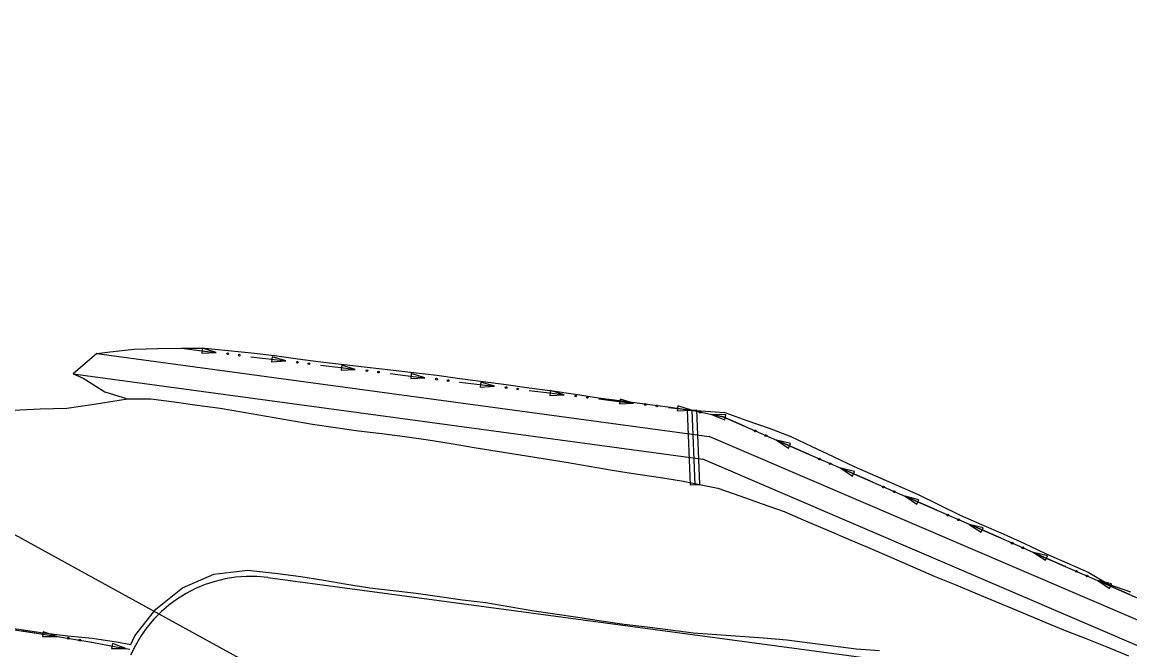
# Model space of a CAD drawing. Extents: x 979959 to 994833, y 1835619 to 1845316.
# Drawn here: x 991864.3 to 992338.9, y 1839684.2 to 1839953.1 of the extents above; entities that cross this region are included whole.
import ezdxf

# ---------------------------------------------------------------- set-up
doc = ezdxf.new("R2010")
doc.units = 0
for name, color, linetype in [('Future 5 Lane Construction Limits', 7, 'Continuous'), ('R_Drainage', 7, 'Continuous'), ('R_Horz Alg', 7, 'Continuous'), ('R_Horz Alg Annot_Side Road', 7, 'Continuous'), ('R_Proposed Const Limits', 7, 'Continuous'), ('R_Proposed Road', 7, 'Continuous'), ('R_Special Ditch', 7, 'Continuous')]:
    doc.layers.add(name, color=color, linetype=linetype)

msp = doc.modelspace()

# ---------------------------------------------------------------- linework, layer by layer
msp.add_lwpolyline([(991810.36, 1839699.18), (991820.88, 1839698.02), (991831.39, 1839696.78), (991835.27, 1839696.28), (991841.89, 1839695.44), (991852.37, 1839694.01), (991862.83, 1839692.49), (991873.27, 1839690.89), (991883.69, 1839689.19), (991894.1, 1839687.4), (991904.48, 1839685.52), (991910.41, 1839684.44)])
at = {"layer": 'Future 5 Lane Construction Limits'}
msp.add_lwpolyline([(991860.45, 1839786.88), (991871.92, 1839787.39), (991883.4, 1839787.71), (991895.07, 1839789.47), (991909.36, 1839791.75)], dxfattribs=at)
at = {"layer": 'R_Drainage'}
for p, q in [((992149.22, 1839786.8), (992153.22, 1839786.96)), ((992149.22, 1839786.8), (992150.49, 1839754.83)), ((992151.22, 1839786.88), (992152.49, 1839754.91)), ((992153.22, 1839786.96), (992154.49, 1839754.99)), ((992150.49, 1839754.83), (992154.49, 1839754.99)), ((991969.53, 1839715.1), (992330.52, 1839666.79))]:
    msp.add_line(p, q, dxfattribs=at)
msp.add_arc((991962.1, 1839659.59), 56, 82.378, 156.5251, dxfattribs=at)
at = {"layer": 'R_Horz Alg'}
msp.add_arc((991155.19, 1840325.41), 1432.39, 316.91039, 344.93538, dxfattribs=at)
at = {"layer": 'R_Horz Alg Annot_Side Road'}
msp.add_line((991690.28, 1839827.25), (992298.76, 1839493.32), dxfattribs=at)
at = {"layer": 'R_Proposed Const Limits'}
for points in [[(991896.32, 1839811.19), (991902, 1839811.87), (991912.24, 1839813.01), (991922.38, 1839813.34)], [(991922.38, 1839813.34), (991932.49, 1839813.46), (991942.58, 1839813.48), (991952.53, 1839812.46), (991962.48, 1839811.36), (991972.42, 1839810.25), (991982.33, 1839808.91), (991992.24, 1839807.58), (992002.17, 1839806.42), (992012.12, 1839805.35), (992022.05, 1839804.17), (992031.99, 1839803.01), (992041.92, 1839801.85), (992051.83, 1839800.49), (992061.73, 1839799.13), (992071.64, 1839797.8), (992081.56, 1839796.49), (992091.47, 1839795.2), (992101.36, 1839793.65), (992111.25, 1839792.2), (992121.16, 1839790.83), (992131.07, 1839789.52), (992140.99, 1839788.22), (992150.9, 1839786.89), (992165.39, 1839785.82), (992174.83, 1839782.47), (992184.27, 1839779.09), (992193.62, 1839775.54), (992202.68, 1839771.29), (992211.73, 1839767.03), (992220.8, 1839762.79), (992229.94, 1839758.73), (992239.09, 1839754.7), (992248.24, 1839750.66), (992257.25, 1839746.31), (992266.25, 1839741.91), (992275.39, 1839737.86), (992284.54, 1839733.82), (992293.69, 1839729.79), (992302.72, 1839725.47), (992311.86, 1839721.43), (992321.04, 1839717.45), (992329.74, 1839712.37), (992339.2, 1839709.06)], [(991886.13, 1839802.48), (991890.38, 1839800.62), (991899.68, 1839794.75), (991909.36, 1839791.75), (991919.45, 1839791.72), (991929.36, 1839790.41), (991939.27, 1839789.06), (991949.17, 1839787.65), (991959.04, 1839786.04), (991968.9, 1839784.31), (991978.75, 1839782.57), (991988.62, 1839780.87), (991998.51, 1839779.43), (992008.42, 1839778.03), (992018.34, 1839776.8), (992028.27, 1839775.59), (992038.16, 1839774.11), (992048.03, 1839772.52), (992057.91, 1839770.93), (992067.78, 1839769.31), (992077.65, 1839767.7), (992087.53, 1839766.12), (992097.4, 1839764.51), (992107.28, 1839762.9), (992117.14, 1839761.2), (992127.02, 1839759.61), (992136.91, 1839758.15), (992146.78, 1839756.56), (992152.33, 1839755.39), (992162.35, 1839753.39), (992171.82, 1839750.09), (992181.28, 1839746.78), (992190.71, 1839743.4), (992199.91, 1839739.49), (992209.11, 1839735.55), (992218.3, 1839731.61), (992227.53, 1839727.77), (992236.71, 1839723.8), (992245.85, 1839719.73), (992255.01, 1839715.72), (992264.28, 1839711.97), (992273.52, 1839708.15), (992282.77, 1839704.34), (992291.98, 1839700.45), (992301.19, 1839696.56), (992310.41, 1839692.67), (992319.8, 1839689.19), (992329.06, 1839685.42), (992338.28, 1839681.54)], [(991910.79, 1839686.41), (991912.54, 1839690.15), (991921.5, 1839701.61), (991932.91, 1839710.78), (991946.42, 1839716.65), (991961.03, 1839718.3), (991973.75, 1839716.88), (991983.66, 1839715.55), (991993.54, 1839713.98), (992003.4, 1839712.29), (992013.29, 1839710.78), (992023.22, 1839709.59), (992033.15, 1839708.4), (992043.06, 1839707.05), (992052.96, 1839705.66), (992062.88, 1839704.4), (992072.75, 1839702.78), (992082.6, 1839700.98), (992092.51, 1839699.62), (992102.4, 1839698.15), (992112.29, 1839696.65), (992122.19, 1839695.21), (992132.12, 1839694.04), (992142.02, 1839692.67), (992151.96, 1839691.51), (992161.95, 1839690.8), (992171.94, 1839690.08), (992181.94, 1839689.36), (992191.9, 1839688.4), (992201.82, 1839687.15), (992211.75, 1839685.95), (992221.65, 1839684.54), (992231.66, 1839683.93)], [(991810.37, 1839699.47), (991820.92, 1839698.68), (991831.43, 1839697.28), (991841.92, 1839695.85), (991852.4, 1839694.33), (991862.87, 1839692.96), (991873.33, 1839691.5), (991883.81, 1839690.22), (991894.3, 1839689.11), (991904.74, 1839687.55), (991910.79, 1839686.41)]]:
    msp.add_lwpolyline(points, dxfattribs=at)
at = {"layer": 'R_Proposed Road'}
for p, q in [((991896.32, 1839811.19), (991886.13, 1839802.48)), ((991896.32, 1839811.19), (992158.56, 1839775.63)), ((991886.13, 1839802.48), (992155.87, 1839765.9)), ((992396.65, 1839673.46), (992158.56, 1839775.63)), ((992391.95, 1839664.59), (992155.87, 1839765.9))]:
    msp.add_line(p, q, dxfattribs=at)
for radius in [1450.39, 1451.89, 1454.89, 1459.89]:
    msp.add_arc((991155.19, 1840325.41), radius, 316.91039, 344.93538, dxfattribs=at)
at = {"layer": 'R_Special Ditch'}
for p, q in [((991941.54, 1839813.37), (991941.29, 1839811.27)), ((991941.29, 1839811.27), (991947.37, 1839811.59)), ((991947.37, 1839811.59), (991941.54, 1839813.37)), ((991971.36, 1839809.74), (991971.1, 1839807.64)), ((991971.1, 1839807.64), (991977.19, 1839807.97)), ((991977.19, 1839807.97), (991971.36, 1839809.74)), ((992001.18, 1839806.12), (992000.92, 1839804.02)), ((992000.92, 1839804.02), (992007.01, 1839804.35)), ((992007.01, 1839804.35), (992001.18, 1839806.12)), ((992031, 1839802.5), (992030.74, 1839800.4)), ((992036.83, 1839800.73), (992031, 1839802.5)), ((992030.74, 1839800.4), (992036.83, 1839800.73)), ((992060.82, 1839798.88), (992060.56, 1839796.78)), ((992060.56, 1839796.78), (992066.64, 1839797.1)), ((992066.64, 1839797.1), (992060.82, 1839798.88)), ((992090.64, 1839795.26), (992090.38, 1839793.15)), ((992090.38, 1839793.15), (992096.46, 1839793.48)), ((992096.46, 1839793.48), (992090.64, 1839795.26)), ((992120.45, 1839791.63), (992120.2, 1839789.53)), ((992120.2, 1839789.53), (992126.28, 1839789.86)), ((992126.28, 1839789.86), (992120.45, 1839791.63)), ((992145.25, 1839788.65), (992144.99, 1839786.55)), ((992151.08, 1839786.88), (992145.25, 1839788.65)), ((992144.99, 1839786.55), (992151.08, 1839786.88)), ((992159.67, 1839785.04), (992165.33, 1839782.77)), ((992165.76, 1839784.85), (992159.67, 1839785.04)), ((992165.33, 1839782.77), (992165.76, 1839784.85)), ((992187.51, 1839774), (992192.59, 1839770.63)), ((992193.43, 1839772.56), (992187.51, 1839774)), ((992192.59, 1839770.63), (992193.43, 1839772.56)), ((992215.04, 1839761.97), (992220.11, 1839758.6)), ((992220.96, 1839760.54), (992215.04, 1839761.97)), ((992220.11, 1839758.6), (992220.96, 1839760.54)), ((992242.56, 1839749.94), (992247.64, 1839746.57)), ((992248.48, 1839748.51), (992242.56, 1839749.94)), ((992247.64, 1839746.57), (992248.48, 1839748.51)), ((992270.09, 1839737.92), (992275.16, 1839734.54)), ((992276.01, 1839736.48), (992270.09, 1839737.92)), ((992275.16, 1839734.54), (992276.01, 1839736.48)), ((992297.61, 1839725.89), (992302.69, 1839722.52)), ((992303.53, 1839724.46), (992297.61, 1839725.89)), ((992302.69, 1839722.52), (992303.53, 1839724.46)), ((992325.14, 1839713.86), (992330.21, 1839710.49)), ((992331.06, 1839712.43), (992325.14, 1839713.86)), ((992330.21, 1839710.49), (992331.06, 1839712.43)), ((991873.33, 1839691.95), (991872.99, 1839689.86)), ((991872.99, 1839689.86), (991879.08, 1839689.94)), ((991879.08, 1839689.94), (991873.33, 1839691.95)), ((991902.95, 1839686.87), (991902.57, 1839684.79)), ((991902.57, 1839684.79), (991908.67, 1839684.76)), ((991908.67, 1839684.76), (991902.95, 1839686.87))]:
    msp.add_line(p, q, dxfattribs=at)
for points in [[(991932.48, 1839813.4), (991942.41, 1839812.2), (991947.37, 1839811.59)], [(991962.26, 1839809.78), (991962.26, 1839809.78), (991962.3, 1839809.78)], [(991962.3, 1839809.78), (991972.19, 1839808.58), (991977.19, 1839807.97)], [(991992.08, 1839806.16), (991992.12, 1839806.16)], [(991992.12, 1839806.16), (992001.98, 1839804.96), (992007.01, 1839804.35)], [(992021.9, 1839802.54), (992021.94, 1839802.53)], [(992021.94, 1839802.53), (992031.76, 1839801.34), (992036.83, 1839800.73)], [(992051.72, 1839798.92), (992051.75, 1839798.91)], [(992051.75, 1839798.91), (992061.54, 1839797.72), (992066.64, 1839797.1)], [(992081.54, 1839795.29), (992081.57, 1839795.29)], [(992081.57, 1839795.29), (992091.33, 1839794.11), (992096.46, 1839793.48)], [(992111.35, 1839791.67), (992111.39, 1839791.67)], [(992111.39, 1839791.67), (992121.11, 1839790.49), (992126.28, 1839789.86)], [(992141.17, 1839788.05), (992141.21, 1839788.05)], [(992141.21, 1839788.05), (992151.31, 1839786.82)], [(992151.84, 1839786.67), (992164.61, 1839784.01), (992173.77, 1839780), (992182.94, 1839776), (992192.1, 1839771.99), (992201.26, 1839767.99), (992210.43, 1839763.98), (992219.59, 1839759.98), (992228.75, 1839755.98), (992237.92, 1839751.97), (992247.08, 1839747.97), (992256.25, 1839743.96), (992265.41, 1839739.96), (992274.57, 1839735.96), (992283.74, 1839731.95), (992292.9, 1839727.95), (992302.06, 1839723.94), (992311.23, 1839719.94), (992320.39, 1839715.94), (992329.55, 1839711.93), (992338.72, 1839707.93), (992347.88, 1839703.92), (992357.04, 1839699.92), (992365.41, 1839694.05)], [(992153.69, 1839786.53), (992153.7, 1839786.53)], [(992173.73, 1839780.02), (992164.61, 1839784.01), (992159.67, 1839785.04)], [(992173.77, 1839780), (992173.73, 1839780.02)], [(992201.26, 1839767.99), (992192.1, 1839771.99), (992187.51, 1839774)], [(992201.29, 1839767.98), (992201.26, 1839767.99), (992201.26, 1839767.99)], [(992228.78, 1839755.96), (992228.75, 1839755.98), (992219.59, 1839759.98), (992215.04, 1839761.97)], [(992228.82, 1839755.95), (992228.78, 1839755.96)], [(992256.31, 1839743.94), (992256.25, 1839743.96), (992247.08, 1839747.97), (992242.56, 1839749.94)], [(992256.34, 1839743.92), (992256.31, 1839743.94)], [(992283.83, 1839731.91), (992283.74, 1839731.95), (992274.57, 1839735.96), (992270.09, 1839737.92)], [(992283.87, 1839731.89), (992283.83, 1839731.91)], [(992311.36, 1839719.88), (992311.23, 1839719.94), (992302.06, 1839723.94), (992297.61, 1839725.89)], [(992311.39, 1839719.87), (992311.36, 1839719.88)], [(992338.88, 1839707.85), (992338.72, 1839707.93), (992329.55, 1839711.93), (992325.14, 1839713.86)], [(991864.26, 1839692.27), (991873.27, 1839690.89), (991879.08, 1839689.94)], [(991893.87, 1839687.44), (991893.91, 1839687.43)], [(991893.91, 1839687.43), (991894.1, 1839687.4), (991904.48, 1839685.52), (991908.67, 1839684.76)]]:
    msp.add_lwpolyline(points, dxfattribs=at)
for centre in [(991952.34, 1839811.02), (991957.32, 1839810.42), (991982.16, 1839807.4), (991987.14, 1839806.8), (992011.98, 1839803.78), (992016.95, 1839803.18), (992041.8, 1839800.16), (992046.77, 1839799.55), (992071.62, 1839796.54), (992076.59, 1839795.93), (992101.44, 1839792.91), (992106.41, 1839792.31), (992131.26, 1839789.29), (992136.23, 1839788.69), (992154.76, 1839786.02), (992178.32, 1839777.97), (992182.91, 1839775.97), (992205.84, 1839765.95), (992210.44, 1839763.94), (992233.37, 1839753.92), (992237.96, 1839751.91), (992260.89, 1839741.89), (992265.49, 1839739.89), (992288.42, 1839729.87), (992293.01, 1839727.86), (992315.94, 1839717.84), (992320.54, 1839715.83), (991884.03, 1839689.17), (991888.96, 1839688.32)]:
    msp.add_circle(centre, 0.375, dxfattribs=at)

doc.saveas('drawing.dxf')
